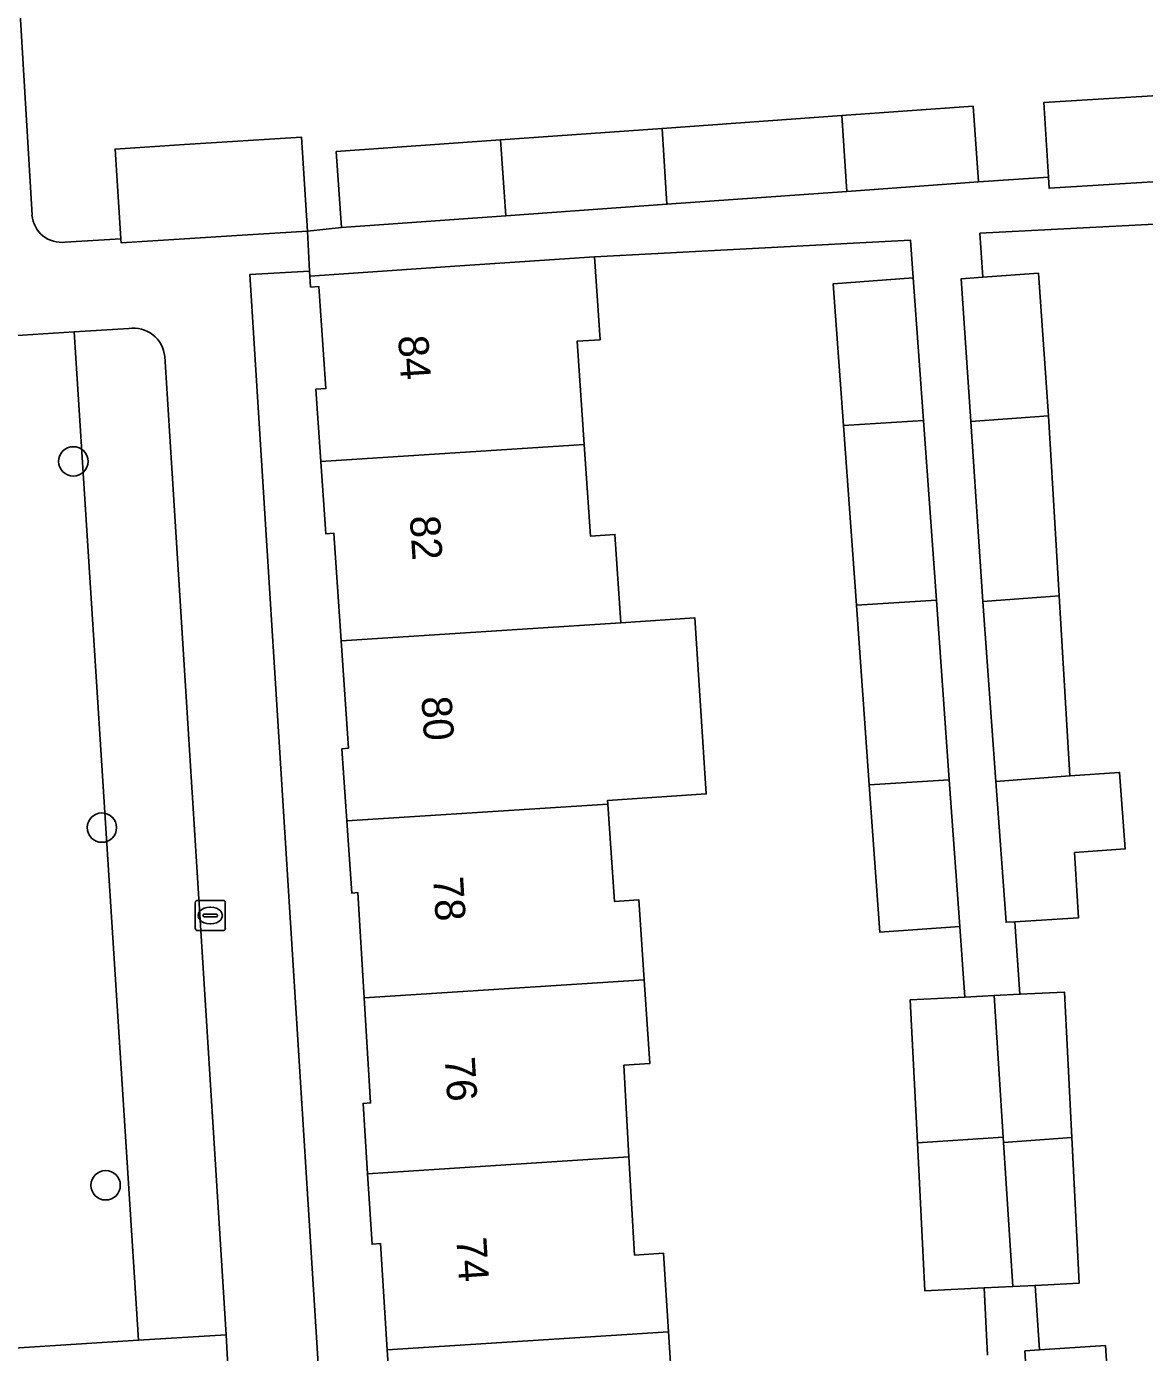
# Model space of a CAD drawing. Extents: x 159680 to 160786, y 387323 to 388340.
# Drawn here: x 160494.74 to 160531.91, y 387885.78 to 387929.85 of the extents above; entities that cross this region are included whole.
import ezdxf

# ---------------------------------------------------------------- set-up
doc = ezdxf.new("R2010")
doc.units = 0
for name, color, linetype in [('IMGEO_Boom', 7, 'Continuous'), ('IMGEO_Erf', 7, 'Continuous'), ('IMGEO_Groenvoorziening', 7, 'Continuous'), ('IMGEO_Kolk', 7, 'Continuous'), ('IMGEO_Pand', 7, 'Continuous'), ('IMGEO_Pand_nummerreeks', 7, 'Continuous'), ('IMGEO_Voetpad_open', 7, 'Continuous')]:
    doc.layers.add(name, color=color, linetype=linetype)

msp = doc.modelspace()

# ---------------------------------------------------------------- linework, layer by layer
at = {"layer": 'IMGEO_Boom'}
for centre in [(160496.298, 387915.397), (160497.249, 387903.223), (160497.372, 387891.334)]:
    msp.add_circle(centre, 0.489, dxfattribs=at)
at = {"layer": 'IMGEO_Erf'}
for points in [[(160493.515, 387947.203), (160494.925, 387923.583)], [(160496.028, 387922.682), (160497.878, 387922.796), (160497.689, 387925.779), (160500, 387925.926), (160503.889, 387926.171), (160504.087, 387923.055), (160505.219, 387923.173), (160505.039, 387925.693), (160510.496, 387926.083), (160515.872, 387926.467), (160521.85, 387926.893), (160526.209, 387927.204), (160526.389, 387924.685), (160528.717, 387924.85), (160528.565, 387927.329), (160533.809, 387927.652)], [(160536.768, 387923.517), (160526.44, 387922.983), (160526.534, 387921.518), (160528.381, 387921.652), (160528.722, 387916.912), (160529.078, 387910.925), (160529.433, 387904.939), (160531.084, 387905.059), (160531.269, 387902.516), (160529.584, 387902.393), (160529.713, 387900.22), (160527.594, 387900.094), (160527.771, 387897.683), (160529.248, 387897.757), (160529.491, 387892.919), (160529.734, 387888.079), (160528.274, 387888.006), (160528.415, 387885.86), (160530.611, 387886.004), (160530.924, 387881.217)], [(160526.693, 387885.686), (160526.581, 387887.921), (160524.608, 387887.822), (160524.361, 387892.749), (160524.123, 387897.5), (160525.938, 387897.591), (160525.77, 387899.933), (160523.112, 387899.742), (160522.759, 387904.643), (160522.33, 387910.614), (160521.901, 387916.585), (160521.561, 387921.304), (160524.219, 387921.495), (160524.128, 387922.756), (160513.629, 387922.199), (160513.817, 387919.441), (160513.047, 387919.389), (160513.28, 387915.962), (160513.487, 387912.915), (160514.306, 387912.971), (160514.506, 387910.034), (160516.966, 387910.192), (160517.343, 387904.341), (160514.058, 387904.129), (160514.066, 387904.007), (160514.287, 387900.77), (160515.098, 387900.825), (160515.279, 387898.167), (160515.468, 387895.382), (160514.596, 387895.323), (160514.772, 387892.275), (160514.96, 387889.012), (160515.916, 387889.074), (160516.084, 387886.467), (160516.276, 387883.488)], [(160506.961, 387882.335), (160506.733, 387885.865), (160506.506, 387889.393), (160506.231, 387889.375), (160506.081, 387891.715), (160505.93, 387894.057), (160506.183, 387894.073), (160505.968, 387897.568), (160505.753, 387901.061), (160505.556, 387901.048), (160505.393, 387903.448), (160505.23, 387905.847), (160505.445, 387905.862), (160505.202, 387909.435), (160504.958, 387913.012), (160504.692, 387912.994), (160504.528, 387915.398), (160504.365, 387917.798), (160504.697, 387917.82), (160504.466, 387921.208), (160504.186, 387921.189), (160504.161, 387921.555), (160504.153, 387921.717), (160502.171, 387921.607), (160505.834, 387863.137)]]:
    msp.add_lwpolyline(points, dxfattribs=at)
msp.add_arc((160495.913, 387923.667), 0.992, 184.8817, 276.6301, dxfattribs=at)
at = {"layer": 'IMGEO_Groenvoorziening'}
for points in [[(160492.334, 387917.703), (160494.317, 387885.921), (160498.469, 387886.183), (160496.323, 387919.702), (160494.269, 387919.572), (160493.433, 387919.436)], [(160498.142, 387919.818), (160496.323, 387919.702), (160498.469, 387886.183), (160501.375, 387886.366), (160499.339, 387918.879)]]:
    msp.add_lwpolyline(points, dxfattribs=at)
msp.add_arc((160498.291, 387918.775), 1.053, 5.6463, 98.128, dxfattribs=at)
at = {"layer": 'IMGEO_Kolk'}
for p, q in [((160500.351, 387899.876), (160500.351, 387900.728)), ((160500.426, 387900.802), (160501.278, 387900.802)), ((160500.839, 387900.582), (160500.864, 387900.582)), ((160501.352, 387900.728), (160501.352, 387899.876)), ((160500.61, 387900.296), (160500.61, 387900.308)), ((160501.048, 387900.259), (160500.65, 387900.259)), ((160500.653, 387900.345), (160501.051, 387900.345)), ((160501.094, 387900.308), (160501.094, 387900.296)), ((160501.278, 387899.802), (160500.426, 387899.802)), ((160500.862, 387900.022), (160500.837, 387900.022))]:
    msp.add_line(p, q, dxfattribs=at)
for points in [[(160500.351, 387899.876), (160500.351, 387900.728)], [(160500.426, 387900.802), (160501.278, 387900.802)], [(160501.352, 387900.728), (160501.352, 387899.876)], [(160501.278, 387899.802), (160500.426, 387899.802)]]:
    msp.add_lwpolyline(points, dxfattribs=at)
for centre, radius, start, end in [((160500.428, 387900.726), 0.0765, 91.552, 178.448), ((160500.428, 387900.726), 0.0765, 91.552, 178.448), ((160501.276, 387900.726), 0.0765, 1.552, 88.448), ((160501.276, 387900.726), 0.0765, 1.552, 88.448), ((160500.65, 387900.305), 0.0403, 85.8775, 175.7526), ((160500.647, 387900.295), 0.0366, 178.938, 274.7102), ((160501.051, 387900.302), 0.043, 264.8664, 352.4533), ((160501.055, 387900.307), 0.0386, 1.7309, 96.639), ((160500.428, 387899.878), 0.0765, 181.552, 268.448), ((160500.428, 387899.878), 0.0765, 181.552, 268.448), ((160501.276, 387899.878), 0.0765, 271.552, 358.448), ((160501.276, 387899.878), 0.0765, 271.552, 358.448)]:
    msp.add_arc(centre, radius, start, end, dxfattribs=at)
for centre, major_axis, ratio, start_param, end_param in [((160500.838, 387900.302), (-0.387, 0.002), 0.722429, 4.712389, 7.853982), ((160500.863, 387900.302), (-0.39, 0.002), 0.717154, 1.570796, 4.712389)]:
    msp.add_ellipse(centre, major_axis=major_axis, ratio=ratio, start_param=start_param, end_param=end_param, dxfattribs=at)
at = {"layer": 'IMGEO_Pand'}
for points in [[(160533.809, 387927.652), (160528.565, 387927.329), (160528.717, 387924.85), (160528.74, 387924.479), (160533.993, 387924.803)], [(160521.85, 387926.893), (160522.012, 387924.372), (160526.389, 387924.685), (160526.209, 387927.204)], [(160521.85, 387926.893), (160515.872, 387926.467), (160516.034, 387923.945), (160522.012, 387924.372)], [(160503.889, 387926.171), (160500, 387925.926), (160497.689, 387925.779), (160497.878, 387922.796), (160497.886, 387922.663), (160500, 387922.797), (160501.91, 387922.918), (160504.087, 387923.055)], [(160515.872, 387926.467), (160510.496, 387926.083), (160510.675, 387923.562), (160516.034, 387923.945)], [(160510.496, 387926.083), (160505.039, 387925.693), (160505.219, 387923.173), (160510.675, 387923.562)], [(160513.28, 387915.962), (160513.047, 387919.389), (160513.817, 387919.441), (160513.629, 387922.199), (160509.15, 387921.894), (160504.161, 387921.555), (160504.186, 387921.189), (160504.466, 387921.208), (160504.697, 387917.82), (160504.365, 387917.798), (160504.528, 387915.398)], [(160524.56, 387916.755), (160524.219, 387921.495), (160521.561, 387921.304), (160521.901, 387916.585)], [(160526.534, 387921.518), (160525.819, 387921.466), (160526.142, 387916.725), (160528.722, 387916.912), (160528.381, 387921.652)], [(160528.722, 387916.912), (160526.142, 387916.725), (160526.531, 387910.74), (160529.078, 387910.925)], [(160521.901, 387916.585), (160522.33, 387910.614), (160524.99, 387910.784), (160524.56, 387916.755)], [(160504.528, 387915.398), (160504.692, 387912.994), (160504.958, 387913.012), (160505.202, 387909.435), (160514.506, 387910.034), (160514.306, 387912.971), (160513.487, 387912.915), (160513.28, 387915.962)], [(160522.33, 387910.614), (160522.759, 387904.643), (160525.419, 387904.813), (160524.99, 387910.784)], [(160529.078, 387910.925), (160526.531, 387910.74), (160526.966, 387904.76), (160529.433, 387904.939)], [(160514.506, 387910.034), (160505.202, 387909.435), (160505.445, 387905.862), (160505.23, 387905.847), (160505.393, 387903.448), (160514.066, 387904.007), (160514.058, 387904.129), (160517.343, 387904.341), (160516.966, 387910.192)], [(160529.433, 387904.939), (160526.966, 387904.76), (160527.307, 387900.077), (160527.594, 387900.094), (160529.713, 387900.22), (160529.584, 387902.393), (160531.269, 387902.516), (160531.084, 387905.059)], [(160522.759, 387904.643), (160523.112, 387899.742), (160525.77, 387899.933), (160525.419, 387904.813)], [(160505.393, 387903.448), (160505.556, 387901.048), (160505.753, 387901.061), (160505.968, 387897.568), (160515.279, 387898.167), (160515.098, 387900.825), (160514.287, 387900.77), (160514.066, 387904.007)], [(160514.772, 387892.275), (160514.596, 387895.323), (160515.468, 387895.382), (160515.279, 387898.167), (160505.968, 387897.568), (160506.183, 387894.073), (160505.93, 387894.057), (160506.081, 387891.715)], [(160526.913, 387897.64), (160525.938, 387897.591), (160524.123, 387897.5), (160524.361, 387892.749), (160527.215, 387892.932)], [(160529.248, 387897.757), (160527.771, 387897.683), (160526.913, 387897.64), (160527.215, 387892.932), (160527.226, 387892.755), (160529.491, 387892.919)], [(160527.226, 387892.755), (160527.215, 387892.932), (160524.361, 387892.749), (160524.608, 387887.822), (160526.581, 387887.921), (160527.533, 387887.969)], [(160529.491, 387892.919), (160527.226, 387892.755), (160527.533, 387887.969), (160528.274, 387888.006), (160529.734, 387888.079)], [(160516.084, 387886.467), (160515.916, 387889.074), (160514.96, 387889.012), (160514.772, 387892.275), (160506.081, 387891.715), (160506.231, 387889.375), (160506.506, 387889.393), (160506.733, 387885.865)], [(160515.53, 387880.363), (160515.333, 387883.427), (160516.276, 387883.488), (160516.084, 387886.467), (160506.733, 387885.865), (160506.961, 387882.335), (160506.618, 387882.274), (160506.813, 387879.802)], [(160530.611, 387886.004), (160528.415, 387885.86), (160527.932, 387885.828), (160528.245, 387881.042), (160530.924, 387881.217)]]:
    msp.add_lwpolyline(points, close=True, dxfattribs=at)
at = {"layer": 'IMGEO_Voetpad_open'}
for points in [[(160494.925, 387923.583), (160493.515, 387947.203), (160492.935, 387951.996)], [(160488.089, 387946.275), (160488.105, 387946.024), (160489.324, 387926.125), (160490.409, 387926.222), (160490.791, 387919.046), (160493.433, 387919.436), (160494.269, 387919.572), (160496.323, 387919.702), (160498.142, 387919.818)], [(160533.993, 387924.803), (160528.74, 387924.479), (160528.717, 387924.85), (160526.389, 387924.685), (160522.012, 387924.372), (160516.034, 387923.945), (160510.675, 387923.562), (160505.219, 387923.173), (160504.087, 387923.055), (160504.153, 387921.717), (160504.161, 387921.555), (160509.15, 387921.894), (160513.629, 387922.199), (160524.128, 387922.756), (160524.219, 387921.495), (160524.56, 387916.755), (160524.99, 387910.784), (160525.419, 387904.813), (160525.77, 387899.933), (160525.938, 387897.591), (160526.913, 387897.64), (160527.771, 387897.683), (160527.594, 387900.094), (160527.307, 387900.077), (160526.966, 387904.76), (160526.531, 387910.74), (160526.142, 387916.725), (160525.819, 387921.466), (160526.534, 387921.518), (160526.44, 387922.983), (160536.768, 387923.517)], [(160505.834, 387863.137), (160502.171, 387921.607), (160504.153, 387921.717), (160504.087, 387923.055), (160501.91, 387922.918), (160500, 387922.797), (160497.886, 387922.663), (160497.878, 387922.796), (160496.028, 387922.682)], [(160499.339, 387918.879), (160501.375, 387886.366), (160501.489, 387884.282), (160503.344, 387856.265)], [(160501.375, 387886.366), (160498.469, 387886.183), (160494.317, 387885.921), (160492.334, 387917.703)], [(160528.245, 387881.042), (160527.932, 387885.828), (160528.415, 387885.86), (160528.274, 387888.006), (160527.533, 387887.969), (160526.581, 387887.921), (160526.693, 387885.686)], [(160496.234, 387855.771), (160494.732, 387880.779), (160494.47, 387883.845), (160498.584, 387884.101), (160501.489, 387884.282), (160501.375, 387886.366)]]:
    msp.add_lwpolyline(points, dxfattribs=at)
for centre, radius, start, end in [((160495.913, 387923.667), 0.992, 184.8817, 276.6301), ((160498.291, 387918.775), 1.053, 5.6463, 98.128)]:
    msp.add_arc(centre, radius, start, end, dxfattribs=at)

# ---------------------------------------------------------------- texts
at = {"layer": 'IMGEO_Pand_nummerreeks'}
for s, rotation, p in [('84', 273.6887, (160507.096, 387919.562)), ('82', 273.6887, (160507.483, 387913.569)), ('80', 273.6896, (160507.869, 387907.566)), ('78', 273.6887, (160508.256, 387901.569)), ('76', 273.6887, (160508.643, 387895.576)), ('74', 273.6887, (160509.029, 387889.579))]:
    msp.add_text(s, height=1, rotation=rotation, dxfattribs=at).set_placement(p)

doc.saveas('drawing.dxf')
